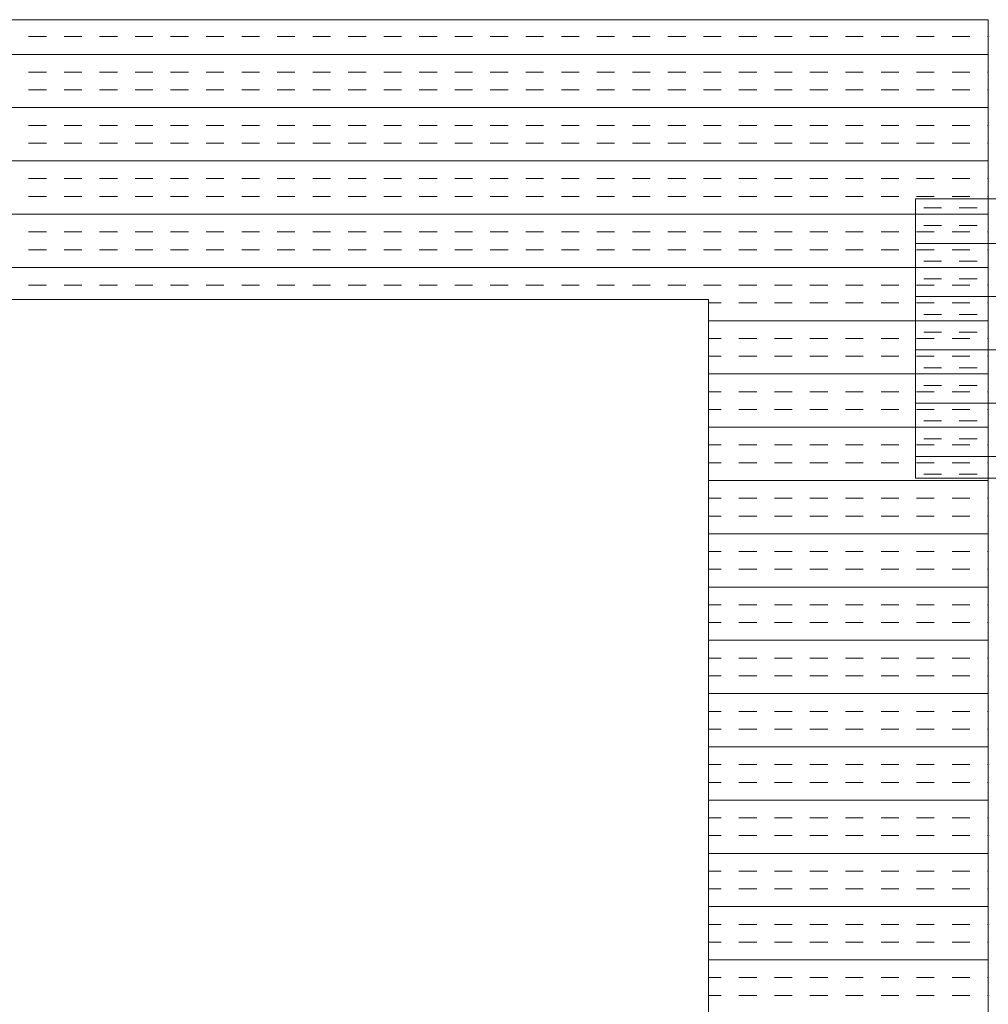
# Model space of a CAD drawing. Extents: x 3940905 to 4145695, y 925352 to 1109797.
# Tile 703 of 1056: x 4034525 to 4034698, y 1100434 to 1100610. Entities that reach past the tile are written whole.
import ezdxf

# ---------------------------------------------------------------- set-up
doc = ezdxf.new("R2010")
doc.units = 0
doc.header["$LTSCALE"] = 750
doc.header["$MEASUREMENT"] = 0
doc.layers.add('CKD Equipments', color=252, linetype='CONTINUOUS', lineweight=0)

msp = doc.modelspace()

# ---------------------------------------------------------------- linework, layer by layer
at = {"layer": 'CKD Equipments'}
for p, q in [((4034698.22, 1100610.1, -7.61), (4033880.22, 1100610.1, -7.61)), ((4034698.22, 1099910.1, -7.61), (4034698.22, 1100610.1, -7.61)), ((4035285.22, 1100578.1, -7.61), (4034685.22, 1100578.1, -7.61)), ((4034685.22, 1100578.1, -7.61), (4034685.22, 1100528.1, -7.61)), ((4034648.22, 1100560.1, -7.61), (4033930.22, 1100560.1, -7.61)), ((4034648.22, 1099960.1, -7.61), (4034648.22, 1100560.1, -7.61)), ((4034685.22, 1100528.1, -7.61), (4035285.22, 1100528.1, -7.61))]:
    msp.add_line(p, q, dxfattribs=at)
at = {"layer": 'CKD Equipments', "color": 4, "linetype": 'Continuous'}
for p, q in [((4034526.64, 1100607.08, -7.61), (4034529.82, 1100607.08, -7.61)), ((4034532.99, 1100607.08, -7.61), (4034536.17, 1100607.08, -7.61)), ((4034539.34, 1100607.08, -7.61), (4034542.52, 1100607.08, -7.61)), ((4034545.69, 1100607.08, -7.61), (4034548.87, 1100607.08, -7.61)), ((4034552.04, 1100607.08, -7.61), (4034555.22, 1100607.08, -7.61)), ((4034558.39, 1100607.08, -7.61), (4034561.57, 1100607.08, -7.61)), ((4034564.74, 1100607.08, -7.61), (4034567.92, 1100607.08, -7.61)), ((4034571.09, 1100607.08, -7.61), (4034574.27, 1100607.08, -7.61)), ((4034577.44, 1100607.08, -7.61), (4034580.62, 1100607.08, -7.61)), ((4034583.79, 1100607.08, -7.61), (4034586.97, 1100607.08, -7.61)), ((4034590.14, 1100607.08, -7.61), (4034593.32, 1100607.08, -7.61)), ((4034596.49, 1100607.08, -7.61), (4034599.67, 1100607.08, -7.61)), ((4034602.84, 1100607.08, -7.61), (4034606.02, 1100607.08, -7.61)), ((4034609.19, 1100607.08, -7.61), (4034612.37, 1100607.08, -7.61)), ((4034615.54, 1100607.08, -7.61), (4034618.72, 1100607.08, -7.61)), ((4034621.89, 1100607.08, -7.61), (4034625.07, 1100607.08, -7.61)), ((4034628.24, 1100607.08, -7.61), (4034631.42, 1100607.08, -7.61)), ((4034634.59, 1100607.08, -7.61), (4034637.77, 1100607.08, -7.61)), ((4034640.94, 1100607.08, -7.61), (4034644.12, 1100607.08, -7.61)), ((4034647.29, 1100607.08, -7.61), (4034650.47, 1100607.08, -7.61)), ((4034653.64, 1100607.08, -7.61), (4034656.82, 1100607.08, -7.61)), ((4034659.99, 1100607.08, -7.61), (4034663.17, 1100607.08, -7.61)), ((4034666.34, 1100607.08, -7.61), (4034669.52, 1100607.08, -7.61)), ((4034672.69, 1100607.08, -7.61), (4034675.87, 1100607.08, -7.61)), ((4034679.04, 1100607.08, -7.61), (4034682.22, 1100607.08, -7.61)), ((4034685.39, 1100607.08, -7.61), (4034688.57, 1100607.08, -7.61)), ((4034691.74, 1100607.08, -7.61), (4034694.92, 1100607.08, -7.61)), ((4034698.09, 1100607.08, -7.61), (4034698.22, 1100607.08, -7.61)), ((4033880.22, 1100603.91, -7.61), (4034698.22, 1100603.91, -7.61)), ((4034526.64, 1100600.73, -7.61), (4034529.82, 1100600.73, -7.61)), ((4034532.99, 1100600.73, -7.61), (4034536.17, 1100600.73, -7.61)), ((4034539.34, 1100600.73, -7.61), (4034542.52, 1100600.73, -7.61)), ((4034545.69, 1100600.73, -7.61), (4034548.87, 1100600.73, -7.61)), ((4034552.04, 1100600.73, -7.61), (4034555.22, 1100600.73, -7.61)), ((4034558.39, 1100600.73, -7.61), (4034561.57, 1100600.73, -7.61)), ((4034564.74, 1100600.73, -7.61), (4034567.92, 1100600.73, -7.61)), ((4034571.09, 1100600.73, -7.61), (4034574.27, 1100600.73, -7.61)), ((4034577.44, 1100600.73, -7.61), (4034580.62, 1100600.73, -7.61)), ((4034583.79, 1100600.73, -7.61), (4034586.97, 1100600.73, -7.61)), ((4034590.14, 1100600.73, -7.61), (4034593.32, 1100600.73, -7.61)), ((4034596.49, 1100600.73, -7.61), (4034599.67, 1100600.73, -7.61)), ((4034602.84, 1100600.73, -7.61), (4034606.02, 1100600.73, -7.61)), ((4034609.19, 1100600.73, -7.61), (4034612.37, 1100600.73, -7.61)), ((4034615.54, 1100600.73, -7.61), (4034618.72, 1100600.73, -7.61)), ((4034621.89, 1100600.73, -7.61), (4034625.07, 1100600.73, -7.61)), ((4034628.24, 1100600.73, -7.61), (4034631.42, 1100600.73, -7.61)), ((4034634.59, 1100600.73, -7.61), (4034637.77, 1100600.73, -7.61)), ((4034640.94, 1100600.73, -7.61), (4034644.12, 1100600.73, -7.61)), ((4034647.29, 1100600.73, -7.61), (4034650.47, 1100600.73, -7.61)), ((4034653.64, 1100600.73, -7.61), (4034656.82, 1100600.73, -7.61)), ((4034659.99, 1100600.73, -7.61), (4034663.17, 1100600.73, -7.61)), ((4034666.34, 1100600.73, -7.61), (4034669.52, 1100600.73, -7.61)), ((4034672.69, 1100600.73, -7.61), (4034675.87, 1100600.73, -7.61)), ((4034679.04, 1100600.73, -7.61), (4034682.22, 1100600.73, -7.61)), ((4034685.39, 1100600.73, -7.61), (4034688.57, 1100600.73, -7.61)), ((4034691.74, 1100600.73, -7.61), (4034694.92, 1100600.73, -7.61)), ((4034698.09, 1100600.73, -7.61), (4034698.22, 1100600.73, -7.61)), ((4034526.64, 1100597.56, -7.61), (4034529.82, 1100597.56, -7.61)), ((4034532.99, 1100597.56, -7.61), (4034536.17, 1100597.56, -7.61)), ((4034539.34, 1100597.56, -7.61), (4034542.52, 1100597.56, -7.61)), ((4034545.69, 1100597.56, -7.61), (4034548.87, 1100597.56, -7.61)), ((4034552.04, 1100597.56, -7.61), (4034555.22, 1100597.56, -7.61)), ((4034558.39, 1100597.56, -7.61), (4034561.57, 1100597.56, -7.61)), ((4034564.74, 1100597.56, -7.61), (4034567.92, 1100597.56, -7.61)), ((4034571.09, 1100597.56, -7.61), (4034574.27, 1100597.56, -7.61)), ((4034577.44, 1100597.56, -7.61), (4034580.62, 1100597.56, -7.61)), ((4034583.79, 1100597.56, -7.61), (4034586.97, 1100597.56, -7.61)), ((4034590.14, 1100597.56, -7.61), (4034593.32, 1100597.56, -7.61)), ((4034596.49, 1100597.56, -7.61), (4034599.67, 1100597.56, -7.61)), ((4034602.84, 1100597.56, -7.61), (4034606.02, 1100597.56, -7.61)), ((4034609.19, 1100597.56, -7.61), (4034612.37, 1100597.56, -7.61)), ((4034615.54, 1100597.56, -7.61), (4034618.72, 1100597.56, -7.61)), ((4034621.89, 1100597.56, -7.61), (4034625.07, 1100597.56, -7.61)), ((4034628.24, 1100597.56, -7.61), (4034631.42, 1100597.56, -7.61)), ((4034634.59, 1100597.56, -7.61), (4034637.77, 1100597.56, -7.61)), ((4034640.94, 1100597.56, -7.61), (4034644.12, 1100597.56, -7.61)), ((4034647.29, 1100597.56, -7.61), (4034650.47, 1100597.56, -7.61)), ((4034653.64, 1100597.56, -7.61), (4034656.82, 1100597.56, -7.61)), ((4034659.99, 1100597.56, -7.61), (4034663.17, 1100597.56, -7.61)), ((4034666.34, 1100597.56, -7.61), (4034669.52, 1100597.56, -7.61)), ((4034672.69, 1100597.56, -7.61), (4034675.87, 1100597.56, -7.61)), ((4034679.04, 1100597.56, -7.61), (4034682.22, 1100597.56, -7.61)), ((4034685.39, 1100597.56, -7.61), (4034688.57, 1100597.56, -7.61)), ((4034691.74, 1100597.56, -7.61), (4034694.92, 1100597.56, -7.61)), ((4034698.09, 1100597.56, -7.61), (4034698.22, 1100597.56, -7.61)), ((4033880.22, 1100594.38, -7.61), (4034698.22, 1100594.38, -7.61)), ((4034526.64, 1100591.21, -7.61), (4034529.82, 1100591.21, -7.61)), ((4034532.99, 1100591.21, -7.61), (4034536.17, 1100591.21, -7.61)), ((4034539.34, 1100591.21, -7.61), (4034542.52, 1100591.21, -7.61)), ((4034545.69, 1100591.21, -7.61), (4034548.87, 1100591.21, -7.61)), ((4034552.04, 1100591.21, -7.61), (4034555.22, 1100591.21, -7.61)), ((4034558.39, 1100591.21, -7.61), (4034561.57, 1100591.21, -7.61)), ((4034564.74, 1100591.21, -7.61), (4034567.92, 1100591.21, -7.61)), ((4034571.09, 1100591.21, -7.61), (4034574.27, 1100591.21, -7.61)), ((4034577.44, 1100591.21, -7.61), (4034580.62, 1100591.21, -7.61)), ((4034583.79, 1100591.21, -7.61), (4034586.97, 1100591.21, -7.61)), ((4034590.14, 1100591.21, -7.61), (4034593.32, 1100591.21, -7.61)), ((4034596.49, 1100591.21, -7.61), (4034599.67, 1100591.21, -7.61)), ((4034602.84, 1100591.21, -7.61), (4034606.02, 1100591.21, -7.61)), ((4034609.19, 1100591.21, -7.61), (4034612.37, 1100591.21, -7.61)), ((4034615.54, 1100591.21, -7.61), (4034618.72, 1100591.21, -7.61)), ((4034621.89, 1100591.21, -7.61), (4034625.07, 1100591.21, -7.61)), ((4034628.24, 1100591.21, -7.61), (4034631.42, 1100591.21, -7.61)), ((4034634.59, 1100591.21, -7.61), (4034637.77, 1100591.21, -7.61)), ((4034640.94, 1100591.21, -7.61), (4034644.12, 1100591.21, -7.61)), ((4034647.29, 1100591.21, -7.61), (4034650.47, 1100591.21, -7.61)), ((4034653.64, 1100591.21, -7.61), (4034656.82, 1100591.21, -7.61)), ((4034659.99, 1100591.21, -7.61), (4034663.17, 1100591.21, -7.61)), ((4034666.34, 1100591.21, -7.61), (4034669.52, 1100591.21, -7.61)), ((4034672.69, 1100591.21, -7.61), (4034675.87, 1100591.21, -7.61)), ((4034679.04, 1100591.21, -7.61), (4034682.22, 1100591.21, -7.61)), ((4034685.39, 1100591.21, -7.61), (4034688.57, 1100591.21, -7.61)), ((4034691.74, 1100591.21, -7.61), (4034694.92, 1100591.21, -7.61)), ((4034698.09, 1100591.21, -7.61), (4034698.22, 1100591.21, -7.61)), ((4034526.64, 1100588.03, -7.61), (4034529.82, 1100588.03, -7.61)), ((4034532.99, 1100588.03, -7.61), (4034536.17, 1100588.03, -7.61)), ((4034539.34, 1100588.03, -7.61), (4034542.52, 1100588.03, -7.61)), ((4034545.69, 1100588.03, -7.61), (4034548.87, 1100588.03, -7.61)), ((4034552.04, 1100588.03, -7.61), (4034555.22, 1100588.03, -7.61)), ((4034558.39, 1100588.03, -7.61), (4034561.57, 1100588.03, -7.61)), ((4034564.74, 1100588.03, -7.61), (4034567.92, 1100588.03, -7.61)), ((4034571.09, 1100588.03, -7.61), (4034574.27, 1100588.03, -7.61)), ((4034577.44, 1100588.03, -7.61), (4034580.62, 1100588.03, -7.61)), ((4034583.79, 1100588.03, -7.61), (4034586.97, 1100588.03, -7.61)), ((4034590.14, 1100588.03, -7.61), (4034593.32, 1100588.03, -7.61)), ((4034596.49, 1100588.03, -7.61), (4034599.67, 1100588.03, -7.61)), ((4034602.84, 1100588.03, -7.61), (4034606.02, 1100588.03, -7.61)), ((4034609.19, 1100588.03, -7.61), (4034612.37, 1100588.03, -7.61)), ((4034615.54, 1100588.03, -7.61), (4034618.72, 1100588.03, -7.61)), ((4034621.89, 1100588.03, -7.61), (4034625.07, 1100588.03, -7.61)), ((4034628.24, 1100588.03, -7.61), (4034631.42, 1100588.03, -7.61)), ((4034634.59, 1100588.03, -7.61), (4034637.77, 1100588.03, -7.61)), ((4034640.94, 1100588.03, -7.61), (4034644.12, 1100588.03, -7.61)), ((4034647.29, 1100588.03, -7.61), (4034650.47, 1100588.03, -7.61)), ((4034653.64, 1100588.03, -7.61), (4034656.82, 1100588.03, -7.61)), ((4034659.99, 1100588.03, -7.61), (4034663.17, 1100588.03, -7.61)), ((4034666.34, 1100588.03, -7.61), (4034669.52, 1100588.03, -7.61)), ((4034672.69, 1100588.03, -7.61), (4034675.87, 1100588.03, -7.61)), ((4034679.04, 1100588.03, -7.61), (4034682.22, 1100588.03, -7.61)), ((4034685.39, 1100588.03, -7.61), (4034688.57, 1100588.03, -7.61)), ((4034691.74, 1100588.03, -7.61), (4034694.92, 1100588.03, -7.61)), ((4034698.09, 1100588.03, -7.61), (4034698.22, 1100588.03, -7.61)), ((4033880.22, 1100584.86, -7.61), (4034698.22, 1100584.86, -7.61)), ((4034526.64, 1100581.68, -7.61), (4034529.82, 1100581.68, -7.61)), ((4034532.99, 1100581.68, -7.61), (4034536.17, 1100581.68, -7.61)), ((4034539.34, 1100581.68, -7.61), (4034542.52, 1100581.68, -7.61)), ((4034545.69, 1100581.68, -7.61), (4034548.87, 1100581.68, -7.61)), ((4034552.04, 1100581.68, -7.61), (4034555.22, 1100581.68, -7.61)), ((4034558.39, 1100581.68, -7.61), (4034561.57, 1100581.68, -7.61)), ((4034564.74, 1100581.68, -7.61), (4034567.92, 1100581.68, -7.61)), ((4034571.09, 1100581.68, -7.61), (4034574.27, 1100581.68, -7.61)), ((4034577.44, 1100581.68, -7.61), (4034580.62, 1100581.68, -7.61)), ((4034583.79, 1100581.68, -7.61), (4034586.97, 1100581.68, -7.61)), ((4034590.14, 1100581.68, -7.61), (4034593.32, 1100581.68, -7.61)), ((4034596.49, 1100581.68, -7.61), (4034599.67, 1100581.68, -7.61)), ((4034602.84, 1100581.68, -7.61), (4034606.02, 1100581.68, -7.61)), ((4034609.19, 1100581.68, -7.61), (4034612.37, 1100581.68, -7.61)), ((4034615.54, 1100581.68, -7.61), (4034618.72, 1100581.68, -7.61)), ((4034621.89, 1100581.68, -7.61), (4034625.07, 1100581.68, -7.61)), ((4034628.24, 1100581.68, -7.61), (4034631.42, 1100581.68, -7.61)), ((4034634.59, 1100581.68, -7.61), (4034637.77, 1100581.68, -7.61)), ((4034640.94, 1100581.68, -7.61), (4034644.12, 1100581.68, -7.61)), ((4034647.29, 1100581.68, -7.61), (4034650.47, 1100581.68, -7.61)), ((4034653.64, 1100581.68, -7.61), (4034656.82, 1100581.68, -7.61)), ((4034659.99, 1100581.68, -7.61), (4034663.17, 1100581.68, -7.61)), ((4034666.34, 1100581.68, -7.61), (4034669.52, 1100581.68, -7.61)), ((4034672.69, 1100581.68, -7.61), (4034675.87, 1100581.68, -7.61)), ((4034679.04, 1100581.68, -7.61), (4034682.22, 1100581.68, -7.61)), ((4034685.39, 1100581.68, -7.61), (4034688.57, 1100581.68, -7.61)), ((4034691.74, 1100581.68, -7.61), (4034694.92, 1100581.68, -7.61)), ((4034698.09, 1100581.68, -7.61), (4034698.22, 1100581.68, -7.61)), ((4034526.64, 1100578.51, -7.61), (4034529.82, 1100578.51, -7.61)), ((4034532.99, 1100578.51, -7.61), (4034536.17, 1100578.51, -7.61)), ((4034539.34, 1100578.51, -7.61), (4034542.52, 1100578.51, -7.61)), ((4034545.69, 1100578.51, -7.61), (4034548.87, 1100578.51, -7.61)), ((4034552.04, 1100578.51, -7.61), (4034555.22, 1100578.51, -7.61)), ((4034558.39, 1100578.51, -7.61), (4034561.57, 1100578.51, -7.61)), ((4034564.74, 1100578.51, -7.61), (4034567.92, 1100578.51, -7.61)), ((4034571.09, 1100578.51, -7.61), (4034574.27, 1100578.51, -7.61)), ((4034577.44, 1100578.51, -7.61), (4034580.62, 1100578.51, -7.61)), ((4034583.79, 1100578.51, -7.61), (4034586.97, 1100578.51, -7.61)), ((4034590.14, 1100578.51, -7.61), (4034593.32, 1100578.51, -7.61)), ((4034596.49, 1100578.51, -7.61), (4034599.67, 1100578.51, -7.61)), ((4034602.84, 1100578.51, -7.61), (4034606.02, 1100578.51, -7.61)), ((4034609.19, 1100578.51, -7.61), (4034612.37, 1100578.51, -7.61)), ((4034615.54, 1100578.51, -7.61), (4034618.72, 1100578.51, -7.61)), ((4034621.89, 1100578.51, -7.61), (4034625.07, 1100578.51, -7.61)), ((4034628.24, 1100578.51, -7.61), (4034631.42, 1100578.51, -7.61)), ((4034634.59, 1100578.51, -7.61), (4034637.77, 1100578.51, -7.61)), ((4034640.94, 1100578.51, -7.61), (4034644.12, 1100578.51, -7.61)), ((4034647.29, 1100578.51, -7.61), (4034650.47, 1100578.51, -7.61)), ((4034653.64, 1100578.51, -7.61), (4034656.82, 1100578.51, -7.61)), ((4034659.99, 1100578.51, -7.61), (4034663.17, 1100578.51, -7.61)), ((4034666.34, 1100578.51, -7.61), (4034669.52, 1100578.51, -7.61)), ((4034672.69, 1100578.51, -7.61), (4034675.87, 1100578.51, -7.61)), ((4034679.04, 1100578.51, -7.61), (4034682.22, 1100578.51, -7.61)), ((4034685.39, 1100578.51, -7.61), (4034688.57, 1100578.51, -7.61)), ((4034691.74, 1100578.51, -7.61), (4034694.92, 1100578.51, -7.61)), ((4034698.09, 1100578.51, -7.61), (4034698.22, 1100578.51, -7.61)), ((4034686.69, 1100576.46, -7.61), (4034689.87, 1100576.46, -7.61)), ((4034693.04, 1100576.46, -7.61), (4034696.22, 1100576.46, -7.61)), ((4033880.22, 1100575.33, -7.61), (4034698.22, 1100575.33, -7.61)), ((4034686.69, 1100573.28, -7.61), (4034689.87, 1100573.28, -7.61)), ((4034693.04, 1100573.28, -7.61), (4034696.22, 1100573.28, -7.61)), ((4034526.64, 1100572.16, -7.61), (4034529.82, 1100572.16, -7.61)), ((4034532.99, 1100572.16, -7.61), (4034536.17, 1100572.16, -7.61)), ((4034539.34, 1100572.16, -7.61), (4034542.52, 1100572.16, -7.61)), ((4034545.69, 1100572.16, -7.61), (4034548.87, 1100572.16, -7.61)), ((4034552.04, 1100572.16, -7.61), (4034555.22, 1100572.16, -7.61)), ((4034558.39, 1100572.16, -7.61), (4034561.57, 1100572.16, -7.61)), ((4034564.74, 1100572.16, -7.61), (4034567.92, 1100572.16, -7.61)), ((4034571.09, 1100572.16, -7.61), (4034574.27, 1100572.16, -7.61)), ((4034577.44, 1100572.16, -7.61), (4034580.62, 1100572.16, -7.61)), ((4034583.79, 1100572.16, -7.61), (4034586.97, 1100572.16, -7.61)), ((4034590.14, 1100572.16, -7.61), (4034593.32, 1100572.16, -7.61)), ((4034596.49, 1100572.16, -7.61), (4034599.67, 1100572.16, -7.61)), ((4034602.84, 1100572.16, -7.61), (4034606.02, 1100572.16, -7.61)), ((4034609.19, 1100572.16, -7.61), (4034612.37, 1100572.16, -7.61)), ((4034615.54, 1100572.16, -7.61), (4034618.72, 1100572.16, -7.61)), ((4034621.89, 1100572.16, -7.61), (4034625.07, 1100572.16, -7.61)), ((4034628.24, 1100572.16, -7.61), (4034631.42, 1100572.16, -7.61)), ((4034634.59, 1100572.16, -7.61), (4034637.77, 1100572.16, -7.61)), ((4034640.94, 1100572.16, -7.61), (4034644.12, 1100572.16, -7.61)), ((4034647.29, 1100572.16, -7.61), (4034650.47, 1100572.16, -7.61)), ((4034653.64, 1100572.16, -7.61), (4034656.82, 1100572.16, -7.61)), ((4034659.99, 1100572.16, -7.61), (4034663.17, 1100572.16, -7.61)), ((4034666.34, 1100572.16, -7.61), (4034669.52, 1100572.16, -7.61)), ((4034672.69, 1100572.16, -7.61), (4034675.87, 1100572.16, -7.61)), ((4034679.04, 1100572.16, -7.61), (4034682.22, 1100572.16, -7.61)), ((4034685.39, 1100572.16, -7.61), (4034688.57, 1100572.16, -7.61)), ((4034691.74, 1100572.16, -7.61), (4034694.92, 1100572.16, -7.61)), ((4034698.09, 1100572.16, -7.61), (4034698.22, 1100572.16, -7.61)), ((4034685.22, 1100570.11, -7.61), (4035285.22, 1100570.11, -7.61)), ((4034526.64, 1100568.98, -7.61), (4034529.82, 1100568.98, -7.61)), ((4034532.99, 1100568.98, -7.61), (4034536.17, 1100568.98, -7.61)), ((4034539.34, 1100568.98, -7.61), (4034542.52, 1100568.98, -7.61)), ((4034545.69, 1100568.98, -7.61), (4034548.87, 1100568.98, -7.61)), ((4034552.04, 1100568.98, -7.61), (4034555.22, 1100568.98, -7.61)), ((4034558.39, 1100568.98, -7.61), (4034561.57, 1100568.98, -7.61)), ((4034564.74, 1100568.98, -7.61), (4034567.92, 1100568.98, -7.61)), ((4034571.09, 1100568.98, -7.61), (4034574.27, 1100568.98, -7.61)), ((4034577.44, 1100568.98, -7.61), (4034580.62, 1100568.98, -7.61)), ((4034583.79, 1100568.98, -7.61), (4034586.97, 1100568.98, -7.61)), ((4034590.14, 1100568.98, -7.61), (4034593.32, 1100568.98, -7.61)), ((4034596.49, 1100568.98, -7.61), (4034599.67, 1100568.98, -7.61)), ((4034602.84, 1100568.98, -7.61), (4034606.02, 1100568.98, -7.61)), ((4034609.19, 1100568.98, -7.61), (4034612.37, 1100568.98, -7.61)), ((4034615.54, 1100568.98, -7.61), (4034618.72, 1100568.98, -7.61)), ((4034621.89, 1100568.98, -7.61), (4034625.07, 1100568.98, -7.61)), ((4034628.24, 1100568.98, -7.61), (4034631.42, 1100568.98, -7.61)), ((4034634.59, 1100568.98, -7.61), (4034637.77, 1100568.98, -7.61)), ((4034640.94, 1100568.98, -7.61), (4034644.12, 1100568.98, -7.61)), ((4034647.29, 1100568.98, -7.61), (4034650.47, 1100568.98, -7.61)), ((4034653.64, 1100568.98, -7.61), (4034656.82, 1100568.98, -7.61)), ((4034659.99, 1100568.98, -7.61), (4034663.17, 1100568.98, -7.61)), ((4034666.34, 1100568.98, -7.61), (4034669.52, 1100568.98, -7.61)), ((4034672.69, 1100568.98, -7.61), (4034675.87, 1100568.98, -7.61)), ((4034679.04, 1100568.98, -7.61), (4034682.22, 1100568.98, -7.61)), ((4034685.39, 1100568.98, -7.61), (4034688.57, 1100568.98, -7.61)), ((4034691.74, 1100568.98, -7.61), (4034694.92, 1100568.98, -7.61)), ((4034698.09, 1100568.98, -7.61), (4034698.22, 1100568.98, -7.61)), ((4033880.22, 1100565.81, -7.61), (4034698.22, 1100565.81, -7.61)), ((4034686.69, 1100566.93, -7.61), (4034689.87, 1100566.93, -7.61)), ((4034693.04, 1100566.93, -7.61), (4034696.22, 1100566.93, -7.61)), ((4034686.69, 1100563.76, -7.61), (4034689.87, 1100563.76, -7.61)), ((4034693.04, 1100563.76, -7.61), (4034696.22, 1100563.76, -7.61)), ((4034526.64, 1100562.63, -7.61), (4034529.82, 1100562.63, -7.61)), ((4034532.99, 1100562.63, -7.61), (4034536.17, 1100562.63, -7.61)), ((4034539.34, 1100562.63, -7.61), (4034542.52, 1100562.63, -7.61)), ((4034545.69, 1100562.63, -7.61), (4034548.87, 1100562.63, -7.61)), ((4034552.04, 1100562.63, -7.61), (4034555.22, 1100562.63, -7.61)), ((4034558.39, 1100562.63, -7.61), (4034561.57, 1100562.63, -7.61)), ((4034564.74, 1100562.63, -7.61), (4034567.92, 1100562.63, -7.61)), ((4034571.09, 1100562.63, -7.61), (4034574.27, 1100562.63, -7.61)), ((4034577.44, 1100562.63, -7.61), (4034580.62, 1100562.63, -7.61)), ((4034583.79, 1100562.63, -7.61), (4034586.97, 1100562.63, -7.61)), ((4034590.14, 1100562.63, -7.61), (4034593.32, 1100562.63, -7.61)), ((4034596.49, 1100562.63, -7.61), (4034599.67, 1100562.63, -7.61)), ((4034602.84, 1100562.63, -7.61), (4034606.02, 1100562.63, -7.61)), ((4034609.19, 1100562.63, -7.61), (4034612.37, 1100562.63, -7.61)), ((4034615.54, 1100562.63, -7.61), (4034618.72, 1100562.63, -7.61)), ((4034621.89, 1100562.63, -7.61), (4034625.07, 1100562.63, -7.61)), ((4034628.24, 1100562.63, -7.61), (4034631.42, 1100562.63, -7.61)), ((4034634.59, 1100562.63, -7.61), (4034637.77, 1100562.63, -7.61)), ((4034640.94, 1100562.63, -7.61), (4034644.12, 1100562.63, -7.61)), ((4034647.29, 1100562.63, -7.61), (4034650.47, 1100562.63, -7.61)), ((4034653.64, 1100562.63, -7.61), (4034656.82, 1100562.63, -7.61)), ((4034659.99, 1100562.63, -7.61), (4034663.17, 1100562.63, -7.61)), ((4034666.34, 1100562.63, -7.61), (4034669.52, 1100562.63, -7.61)), ((4034672.69, 1100562.63, -7.61), (4034675.87, 1100562.63, -7.61)), ((4034679.04, 1100562.63, -7.61), (4034682.22, 1100562.63, -7.61)), ((4034685.39, 1100562.63, -7.61), (4034688.57, 1100562.63, -7.61)), ((4034691.74, 1100562.63, -7.61), (4034694.92, 1100562.63, -7.61)), ((4034698.09, 1100562.63, -7.61), (4034698.22, 1100562.63, -7.61)), ((4034685.22, 1100560.58, -7.61), (4035285.22, 1100560.58, -7.61)), ((4034648.22, 1100559.46, -7.61), (4034650.47, 1100559.46, -7.61)), ((4034653.64, 1100559.46, -7.61), (4034656.82, 1100559.46, -7.61)), ((4034659.99, 1100559.46, -7.61), (4034663.17, 1100559.46, -7.61)), ((4034666.34, 1100559.46, -7.61), (4034669.52, 1100559.46, -7.61)), ((4034672.69, 1100559.46, -7.61), (4034675.87, 1100559.46, -7.61)), ((4034679.04, 1100559.46, -7.61), (4034682.22, 1100559.46, -7.61)), ((4034685.39, 1100559.46, -7.61), (4034688.57, 1100559.46, -7.61)), ((4034691.74, 1100559.46, -7.61), (4034694.92, 1100559.46, -7.61)), ((4034698.09, 1100559.46, -7.61), (4034698.22, 1100559.46, -7.61)), ((4034686.69, 1100557.41, -7.61), (4034689.87, 1100557.41, -7.61)), ((4034693.04, 1100557.41, -7.61), (4034696.22, 1100557.41, -7.61)), ((4034648.22, 1100556.28, -7.61), (4034698.22, 1100556.28, -7.61)), ((4034686.69, 1100554.23, -7.61), (4034689.87, 1100554.23, -7.61)), ((4034693.04, 1100554.23, -7.61), (4034696.22, 1100554.23, -7.61)), ((4034648.22, 1100553.11, -7.61), (4034650.47, 1100553.11, -7.61)), ((4034653.64, 1100553.11, -7.61), (4034656.82, 1100553.11, -7.61)), ((4034659.99, 1100553.11, -7.61), (4034663.17, 1100553.11, -7.61)), ((4034666.34, 1100553.11, -7.61), (4034669.52, 1100553.11, -7.61)), ((4034672.69, 1100553.11, -7.61), (4034675.87, 1100553.11, -7.61)), ((4034679.04, 1100553.11, -7.61), (4034682.22, 1100553.11, -7.61)), ((4034685.39, 1100553.11, -7.61), (4034688.57, 1100553.11, -7.61)), ((4034691.74, 1100553.11, -7.61), (4034694.92, 1100553.11, -7.61)), ((4034698.09, 1100553.11, -7.61), (4034698.22, 1100553.11, -7.61)), ((4034648.22, 1100549.93, -7.61), (4034650.47, 1100549.93, -7.61)), ((4034653.64, 1100549.93, -7.61), (4034656.82, 1100549.93, -7.61)), ((4034659.99, 1100549.93, -7.61), (4034663.17, 1100549.93, -7.61)), ((4034666.34, 1100549.93, -7.61), (4034669.52, 1100549.93, -7.61)), ((4034672.69, 1100549.93, -7.61), (4034675.87, 1100549.93, -7.61)), ((4034679.04, 1100549.93, -7.61), (4034682.22, 1100549.93, -7.61)), ((4034685.22, 1100551.06, -7.61), (4035285.22, 1100551.06, -7.61)), ((4034685.39, 1100549.93, -7.61), (4034688.57, 1100549.93, -7.61)), ((4034691.74, 1100549.93, -7.61), (4034694.92, 1100549.93, -7.61)), ((4034698.09, 1100549.93, -7.61), (4034698.22, 1100549.93, -7.61)), ((4034648.22, 1100546.76, -7.61), (4034698.22, 1100546.76, -7.61)), ((4034686.69, 1100547.88, -7.61), (4034689.87, 1100547.88, -7.61)), ((4034693.04, 1100547.88, -7.61), (4034696.22, 1100547.88, -7.61)), ((4034686.69, 1100544.71, -7.61), (4034689.87, 1100544.71, -7.61)), ((4034693.04, 1100544.71, -7.61), (4034696.22, 1100544.71, -7.61)), ((4034648.22, 1100543.58, -7.61), (4034650.47, 1100543.58, -7.61)), ((4034653.64, 1100543.58, -7.61), (4034656.82, 1100543.58, -7.61)), ((4034659.99, 1100543.58, -7.61), (4034663.17, 1100543.58, -7.61)), ((4034666.34, 1100543.58, -7.61), (4034669.52, 1100543.58, -7.61)), ((4034672.69, 1100543.58, -7.61), (4034675.87, 1100543.58, -7.61)), ((4034679.04, 1100543.58, -7.61), (4034682.22, 1100543.58, -7.61)), ((4034685.39, 1100543.58, -7.61), (4034688.57, 1100543.58, -7.61)), ((4034691.74, 1100543.58, -7.61), (4034694.92, 1100543.58, -7.61)), ((4034698.09, 1100543.58, -7.61), (4034698.22, 1100543.58, -7.61)), ((4034685.22, 1100541.53, -7.61), (4035285.22, 1100541.53, -7.61)), ((4034648.22, 1100540.41, -7.61), (4034650.47, 1100540.41, -7.61)), ((4034653.64, 1100540.41, -7.61), (4034656.82, 1100540.41, -7.61)), ((4034659.99, 1100540.41, -7.61), (4034663.17, 1100540.41, -7.61)), ((4034666.34, 1100540.41, -7.61), (4034669.52, 1100540.41, -7.61)), ((4034672.69, 1100540.41, -7.61), (4034675.87, 1100540.41, -7.61)), ((4034679.04, 1100540.41, -7.61), (4034682.22, 1100540.41, -7.61)), ((4034685.39, 1100540.41, -7.61), (4034688.57, 1100540.41, -7.61)), ((4034691.74, 1100540.41, -7.61), (4034694.92, 1100540.41, -7.61)), ((4034698.09, 1100540.41, -7.61), (4034698.22, 1100540.41, -7.61)), ((4034686.69, 1100538.36, -7.61), (4034689.87, 1100538.36, -7.61)), ((4034693.04, 1100538.36, -7.61), (4034696.22, 1100538.36, -7.61)), ((4034648.22, 1100537.23, -7.61), (4034698.22, 1100537.23, -7.61)), ((4034648.22, 1100534.06, -7.61), (4034650.47, 1100534.06, -7.61)), ((4034653.64, 1100534.06, -7.61), (4034656.82, 1100534.06, -7.61)), ((4034659.99, 1100534.06, -7.61), (4034663.17, 1100534.06, -7.61)), ((4034666.34, 1100534.06, -7.61), (4034669.52, 1100534.06, -7.61)), ((4034672.69, 1100534.06, -7.61), (4034675.87, 1100534.06, -7.61)), ((4034679.04, 1100534.06, -7.61), (4034682.22, 1100534.06, -7.61)), ((4034685.39, 1100534.06, -7.61), (4034688.57, 1100534.06, -7.61)), ((4034686.69, 1100535.18, -7.61), (4034689.87, 1100535.18, -7.61)), ((4034691.74, 1100534.06, -7.61), (4034694.92, 1100534.06, -7.61)), ((4034693.04, 1100535.18, -7.61), (4034696.22, 1100535.18, -7.61)), ((4034698.09, 1100534.06, -7.61), (4034698.22, 1100534.06, -7.61)), ((4034648.22, 1100530.88, -7.61), (4034650.47, 1100530.88, -7.61)), ((4034653.64, 1100530.88, -7.61), (4034656.82, 1100530.88, -7.61)), ((4034659.99, 1100530.88, -7.61), (4034663.17, 1100530.88, -7.61)), ((4034666.34, 1100530.88, -7.61), (4034669.52, 1100530.88, -7.61)), ((4034672.69, 1100530.88, -7.61), (4034675.87, 1100530.88, -7.61)), ((4034679.04, 1100530.88, -7.61), (4034682.22, 1100530.88, -7.61)), ((4034685.22, 1100532.01, -7.61), (4035285.22, 1100532.01, -7.61)), ((4034685.39, 1100530.88, -7.61), (4034688.57, 1100530.88, -7.61)), ((4034691.74, 1100530.88, -7.61), (4034694.92, 1100530.88, -7.61)), ((4034698.09, 1100530.88, -7.61), (4034698.22, 1100530.88, -7.61)), ((4034686.69, 1100528.83, -7.61), (4034689.87, 1100528.83, -7.61)), ((4034693.04, 1100528.83, -7.61), (4034696.22, 1100528.83, -7.61)), ((4034648.22, 1100527.71, -7.61), (4034698.22, 1100527.71, -7.61)), ((4034648.22, 1100524.53, -7.61), (4034650.47, 1100524.53, -7.61)), ((4034653.64, 1100524.53, -7.61), (4034656.82, 1100524.53, -7.61)), ((4034659.99, 1100524.53, -7.61), (4034663.17, 1100524.53, -7.61)), ((4034666.34, 1100524.53, -7.61), (4034669.52, 1100524.53, -7.61)), ((4034672.69, 1100524.53, -7.61), (4034675.87, 1100524.53, -7.61)), ((4034679.04, 1100524.53, -7.61), (4034682.22, 1100524.53, -7.61)), ((4034685.39, 1100524.53, -7.61), (4034688.57, 1100524.53, -7.61)), ((4034691.74, 1100524.53, -7.61), (4034694.92, 1100524.53, -7.61)), ((4034698.09, 1100524.53, -7.61), (4034698.22, 1100524.53, -7.61)), ((4034648.22, 1100521.36, -7.61), (4034650.47, 1100521.36, -7.61)), ((4034653.64, 1100521.36, -7.61), (4034656.82, 1100521.36, -7.61)), ((4034659.99, 1100521.36, -7.61), (4034663.17, 1100521.36, -7.61)), ((4034666.34, 1100521.36, -7.61), (4034669.52, 1100521.36, -7.61)), ((4034672.69, 1100521.36, -7.61), (4034675.87, 1100521.36, -7.61)), ((4034679.04, 1100521.36, -7.61), (4034682.22, 1100521.36, -7.61)), ((4034685.39, 1100521.36, -7.61), (4034688.57, 1100521.36, -7.61)), ((4034691.74, 1100521.36, -7.61), (4034694.92, 1100521.36, -7.61)), ((4034698.09, 1100521.36, -7.61), (4034698.22, 1100521.36, -7.61)), ((4034648.22, 1100518.18, -7.61), (4034698.22, 1100518.18, -7.61)), ((4034648.22, 1100515.01, -7.61), (4034650.47, 1100515.01, -7.61)), ((4034653.64, 1100515.01, -7.61), (4034656.82, 1100515.01, -7.61)), ((4034659.99, 1100515.01, -7.61), (4034663.17, 1100515.01, -7.61)), ((4034666.34, 1100515.01, -7.61), (4034669.52, 1100515.01, -7.61)), ((4034672.69, 1100515.01, -7.61), (4034675.87, 1100515.01, -7.61)), ((4034679.04, 1100515.01, -7.61), (4034682.22, 1100515.01, -7.61)), ((4034685.39, 1100515.01, -7.61), (4034688.57, 1100515.01, -7.61)), ((4034691.74, 1100515.01, -7.61), (4034694.92, 1100515.01, -7.61)), ((4034698.09, 1100515.01, -7.61), (4034698.22, 1100515.01, -7.61)), ((4034648.22, 1100511.83, -7.61), (4034650.47, 1100511.83, -7.61)), ((4034653.64, 1100511.83, -7.61), (4034656.82, 1100511.83, -7.61)), ((4034659.99, 1100511.83, -7.61), (4034663.17, 1100511.83, -7.61)), ((4034666.34, 1100511.83, -7.61), (4034669.52, 1100511.83, -7.61)), ((4034672.69, 1100511.83, -7.61), (4034675.87, 1100511.83, -7.61)), ((4034679.04, 1100511.83, -7.61), (4034682.22, 1100511.83, -7.61)), ((4034685.39, 1100511.83, -7.61), (4034688.57, 1100511.83, -7.61)), ((4034691.74, 1100511.83, -7.61), (4034694.92, 1100511.83, -7.61)), ((4034698.09, 1100511.83, -7.61), (4034698.22, 1100511.83, -7.61)), ((4034648.22, 1100508.66, -7.61), (4034698.22, 1100508.66, -7.61)), ((4034648.22, 1100505.48, -7.61), (4034650.47, 1100505.48, -7.61)), ((4034653.64, 1100505.48, -7.61), (4034656.82, 1100505.48, -7.61)), ((4034659.99, 1100505.48, -7.61), (4034663.17, 1100505.48, -7.61)), ((4034666.34, 1100505.48, -7.61), (4034669.52, 1100505.48, -7.61)), ((4034672.69, 1100505.48, -7.61), (4034675.87, 1100505.48, -7.61)), ((4034679.04, 1100505.48, -7.61), (4034682.22, 1100505.48, -7.61)), ((4034685.39, 1100505.48, -7.61), (4034688.57, 1100505.48, -7.61)), ((4034691.74, 1100505.48, -7.61), (4034694.92, 1100505.48, -7.61)), ((4034698.09, 1100505.48, -7.61), (4034698.22, 1100505.48, -7.61)), ((4034648.22, 1100502.31, -7.61), (4034650.47, 1100502.31, -7.61)), ((4034653.64, 1100502.31, -7.61), (4034656.82, 1100502.31, -7.61)), ((4034659.99, 1100502.31, -7.61), (4034663.17, 1100502.31, -7.61)), ((4034666.34, 1100502.31, -7.61), (4034669.52, 1100502.31, -7.61)), ((4034672.69, 1100502.31, -7.61), (4034675.87, 1100502.31, -7.61)), ((4034679.04, 1100502.31, -7.61), (4034682.22, 1100502.31, -7.61)), ((4034685.39, 1100502.31, -7.61), (4034688.57, 1100502.31, -7.61)), ((4034691.74, 1100502.31, -7.61), (4034694.92, 1100502.31, -7.61)), ((4034698.09, 1100502.31, -7.61), (4034698.22, 1100502.31, -7.61)), ((4034648.22, 1100499.13, -7.61), (4034698.22, 1100499.13, -7.61)), ((4034648.22, 1100495.96, -7.61), (4034650.47, 1100495.96, -7.61)), ((4034653.64, 1100495.96, -7.61), (4034656.82, 1100495.96, -7.61)), ((4034659.99, 1100495.96, -7.61), (4034663.17, 1100495.96, -7.61)), ((4034666.34, 1100495.96, -7.61), (4034669.52, 1100495.96, -7.61)), ((4034672.69, 1100495.96, -7.61), (4034675.87, 1100495.96, -7.61)), ((4034679.04, 1100495.96, -7.61), (4034682.22, 1100495.96, -7.61)), ((4034685.39, 1100495.96, -7.61), (4034688.57, 1100495.96, -7.61)), ((4034691.74, 1100495.96, -7.61), (4034694.92, 1100495.96, -7.61)), ((4034698.09, 1100495.96, -7.61), (4034698.22, 1100495.96, -7.61)), ((4034648.22, 1100492.78, -7.61), (4034650.47, 1100492.78, -7.61)), ((4034653.64, 1100492.78, -7.61), (4034656.82, 1100492.78, -7.61)), ((4034659.99, 1100492.78, -7.61), (4034663.17, 1100492.78, -7.61)), ((4034666.34, 1100492.78, -7.61), (4034669.52, 1100492.78, -7.61)), ((4034672.69, 1100492.78, -7.61), (4034675.87, 1100492.78, -7.61)), ((4034679.04, 1100492.78, -7.61), (4034682.22, 1100492.78, -7.61)), ((4034685.39, 1100492.78, -7.61), (4034688.57, 1100492.78, -7.61)), ((4034691.74, 1100492.78, -7.61), (4034694.92, 1100492.78, -7.61)), ((4034698.09, 1100492.78, -7.61), (4034698.22, 1100492.78, -7.61)), ((4034648.22, 1100489.61, -7.61), (4034698.22, 1100489.61, -7.61)), ((4034648.22, 1100486.43, -7.61), (4034650.47, 1100486.43, -7.61)), ((4034653.64, 1100486.43, -7.61), (4034656.82, 1100486.43, -7.61)), ((4034659.99, 1100486.43, -7.61), (4034663.17, 1100486.43, -7.61)), ((4034666.34, 1100486.43, -7.61), (4034669.52, 1100486.43, -7.61)), ((4034672.69, 1100486.43, -7.61), (4034675.87, 1100486.43, -7.61)), ((4034679.04, 1100486.43, -7.61), (4034682.22, 1100486.43, -7.61)), ((4034685.39, 1100486.43, -7.61), (4034688.57, 1100486.43, -7.61)), ((4034691.74, 1100486.43, -7.61), (4034694.92, 1100486.43, -7.61)), ((4034698.09, 1100486.43, -7.61), (4034698.22, 1100486.43, -7.61)), ((4034648.22, 1100483.26, -7.61), (4034650.47, 1100483.26, -7.61)), ((4034653.64, 1100483.26, -7.61), (4034656.82, 1100483.26, -7.61)), ((4034659.99, 1100483.26, -7.61), (4034663.17, 1100483.26, -7.61)), ((4034666.34, 1100483.26, -7.61), (4034669.52, 1100483.26, -7.61)), ((4034672.69, 1100483.26, -7.61), (4034675.87, 1100483.26, -7.61)), ((4034679.04, 1100483.26, -7.61), (4034682.22, 1100483.26, -7.61)), ((4034685.39, 1100483.26, -7.61), (4034688.57, 1100483.26, -7.61)), ((4034691.74, 1100483.26, -7.61), (4034694.92, 1100483.26, -7.61)), ((4034698.09, 1100483.26, -7.61), (4034698.22, 1100483.26, -7.61)), ((4034648.22, 1100480.08, -7.61), (4034698.22, 1100480.08, -7.61)), ((4034648.22, 1100476.91, -7.61), (4034650.47, 1100476.91, -7.61)), ((4034653.64, 1100476.91, -7.61), (4034656.82, 1100476.91, -7.61)), ((4034659.99, 1100476.91, -7.61), (4034663.17, 1100476.91, -7.61)), ((4034666.34, 1100476.91, -7.61), (4034669.52, 1100476.91, -7.61)), ((4034672.69, 1100476.91, -7.61), (4034675.87, 1100476.91, -7.61)), ((4034679.04, 1100476.91, -7.61), (4034682.22, 1100476.91, -7.61)), ((4034685.39, 1100476.91, -7.61), (4034688.57, 1100476.91, -7.61)), ((4034691.74, 1100476.91, -7.61), (4034694.92, 1100476.91, -7.61)), ((4034698.09, 1100476.91, -7.61), (4034698.22, 1100476.91, -7.61)), ((4034648.22, 1100473.73, -7.61), (4034650.47, 1100473.73, -7.61)), ((4034653.64, 1100473.73, -7.61), (4034656.82, 1100473.73, -7.61)), ((4034659.99, 1100473.73, -7.61), (4034663.17, 1100473.73, -7.61)), ((4034666.34, 1100473.73, -7.61), (4034669.52, 1100473.73, -7.61)), ((4034672.69, 1100473.73, -7.61), (4034675.87, 1100473.73, -7.61)), ((4034679.04, 1100473.73, -7.61), (4034682.22, 1100473.73, -7.61)), ((4034685.39, 1100473.73, -7.61), (4034688.57, 1100473.73, -7.61)), ((4034691.74, 1100473.73, -7.61), (4034694.92, 1100473.73, -7.61)), ((4034698.09, 1100473.73, -7.61), (4034698.22, 1100473.73, -7.61)), ((4034648.22, 1100470.56, -7.61), (4034698.22, 1100470.56, -7.61)), ((4034648.22, 1100467.38, -7.61), (4034650.47, 1100467.38, -7.61)), ((4034653.64, 1100467.38, -7.61), (4034656.82, 1100467.38, -7.61)), ((4034659.99, 1100467.38, -7.61), (4034663.17, 1100467.38, -7.61)), ((4034666.34, 1100467.38, -7.61), (4034669.52, 1100467.38, -7.61)), ((4034672.69, 1100467.38, -7.61), (4034675.87, 1100467.38, -7.61)), ((4034679.04, 1100467.38, -7.61), (4034682.22, 1100467.38, -7.61)), ((4034685.39, 1100467.38, -7.61), (4034688.57, 1100467.38, -7.61)), ((4034691.74, 1100467.38, -7.61), (4034694.92, 1100467.38, -7.61)), ((4034698.09, 1100467.38, -7.61), (4034698.22, 1100467.38, -7.61)), ((4034648.22, 1100464.21, -7.61), (4034650.47, 1100464.21, -7.61)), ((4034653.64, 1100464.21, -7.61), (4034656.82, 1100464.21, -7.61)), ((4034659.99, 1100464.21, -7.61), (4034663.17, 1100464.21, -7.61)), ((4034666.34, 1100464.21, -7.61), (4034669.52, 1100464.21, -7.61)), ((4034672.69, 1100464.21, -7.61), (4034675.87, 1100464.21, -7.61)), ((4034679.04, 1100464.21, -7.61), (4034682.22, 1100464.21, -7.61)), ((4034685.39, 1100464.21, -7.61), (4034688.57, 1100464.21, -7.61)), ((4034691.74, 1100464.21, -7.61), (4034694.92, 1100464.21, -7.61)), ((4034698.09, 1100464.21, -7.61), (4034698.22, 1100464.21, -7.61)), ((4034648.22, 1100461.03, -7.61), (4034698.22, 1100461.03, -7.61)), ((4034648.22, 1100457.86, -7.61), (4034650.47, 1100457.86, -7.61)), ((4034653.64, 1100457.86, -7.61), (4034656.82, 1100457.86, -7.61)), ((4034659.99, 1100457.86, -7.61), (4034663.17, 1100457.86, -7.61)), ((4034666.34, 1100457.86, -7.61), (4034669.52, 1100457.86, -7.61)), ((4034672.69, 1100457.86, -7.61), (4034675.87, 1100457.86, -7.61)), ((4034679.04, 1100457.86, -7.61), (4034682.22, 1100457.86, -7.61)), ((4034685.39, 1100457.86, -7.61), (4034688.57, 1100457.86, -7.61)), ((4034691.74, 1100457.86, -7.61), (4034694.92, 1100457.86, -7.61)), ((4034698.09, 1100457.86, -7.61), (4034698.22, 1100457.86, -7.61)), ((4034648.22, 1100454.68, -7.61), (4034650.47, 1100454.68, -7.61)), ((4034653.64, 1100454.68, -7.61), (4034656.82, 1100454.68, -7.61)), ((4034659.99, 1100454.68, -7.61), (4034663.17, 1100454.68, -7.61)), ((4034666.34, 1100454.68, -7.61), (4034669.52, 1100454.68, -7.61)), ((4034672.69, 1100454.68, -7.61), (4034675.87, 1100454.68, -7.61)), ((4034679.04, 1100454.68, -7.61), (4034682.22, 1100454.68, -7.61)), ((4034685.39, 1100454.68, -7.61), (4034688.57, 1100454.68, -7.61)), ((4034691.74, 1100454.68, -7.61), (4034694.92, 1100454.68, -7.61)), ((4034698.09, 1100454.68, -7.61), (4034698.22, 1100454.68, -7.61)), ((4034648.22, 1100451.51, -7.61), (4034698.22, 1100451.51, -7.61)), ((4034648.22, 1100448.33, -7.61), (4034650.47, 1100448.33, -7.61)), ((4034653.64, 1100448.33, -7.61), (4034656.82, 1100448.33, -7.61)), ((4034659.99, 1100448.33, -7.61), (4034663.17, 1100448.33, -7.61)), ((4034666.34, 1100448.33, -7.61), (4034669.52, 1100448.33, -7.61)), ((4034672.69, 1100448.33, -7.61), (4034675.87, 1100448.33, -7.61)), ((4034679.04, 1100448.33, -7.61), (4034682.22, 1100448.33, -7.61)), ((4034685.39, 1100448.33, -7.61), (4034688.57, 1100448.33, -7.61)), ((4034691.74, 1100448.33, -7.61), (4034694.92, 1100448.33, -7.61)), ((4034698.09, 1100448.33, -7.61), (4034698.22, 1100448.33, -7.61)), ((4034648.22, 1100445.16, -7.61), (4034650.47, 1100445.16, -7.61)), ((4034653.64, 1100445.16, -7.61), (4034656.82, 1100445.16, -7.61)), ((4034659.99, 1100445.16, -7.61), (4034663.17, 1100445.16, -7.61)), ((4034666.34, 1100445.16, -7.61), (4034669.52, 1100445.16, -7.61)), ((4034672.69, 1100445.16, -7.61), (4034675.87, 1100445.16, -7.61)), ((4034679.04, 1100445.16, -7.61), (4034682.22, 1100445.16, -7.61)), ((4034685.39, 1100445.16, -7.61), (4034688.57, 1100445.16, -7.61)), ((4034691.74, 1100445.16, -7.61), (4034694.92, 1100445.16, -7.61)), ((4034698.09, 1100445.16, -7.61), (4034698.22, 1100445.16, -7.61)), ((4034648.22, 1100441.98, -7.61), (4034698.22, 1100441.98, -7.61)), ((4034648.22, 1100438.81, -7.61), (4034650.47, 1100438.81, -7.61)), ((4034653.64, 1100438.81, -7.61), (4034656.82, 1100438.81, -7.61)), ((4034659.99, 1100438.81, -7.61), (4034663.17, 1100438.81, -7.61)), ((4034666.34, 1100438.81, -7.61), (4034669.52, 1100438.81, -7.61)), ((4034672.69, 1100438.81, -7.61), (4034675.87, 1100438.81, -7.61)), ((4034679.04, 1100438.81, -7.61), (4034682.22, 1100438.81, -7.61)), ((4034685.39, 1100438.81, -7.61), (4034688.57, 1100438.81, -7.61)), ((4034691.74, 1100438.81, -7.61), (4034694.92, 1100438.81, -7.61)), ((4034698.09, 1100438.81, -7.61), (4034698.22, 1100438.81, -7.61)), ((4034648.22, 1100435.63, -7.61), (4034650.47, 1100435.63, -7.61)), ((4034653.64, 1100435.63, -7.61), (4034656.82, 1100435.63, -7.61)), ((4034659.99, 1100435.63, -7.61), (4034663.17, 1100435.63, -7.61)), ((4034666.34, 1100435.63, -7.61), (4034669.52, 1100435.63, -7.61)), ((4034672.69, 1100435.63, -7.61), (4034675.87, 1100435.63, -7.61)), ((4034679.04, 1100435.63, -7.61), (4034682.22, 1100435.63, -7.61)), ((4034685.39, 1100435.63, -7.61), (4034688.57, 1100435.63, -7.61)), ((4034691.74, 1100435.63, -7.61), (4034694.92, 1100435.63, -7.61)), ((4034698.09, 1100435.63, -7.61), (4034698.22, 1100435.63, -7.61))]:
    msp.add_line(p, q, dxfattribs=at)

doc.saveas('drawing.dxf')
